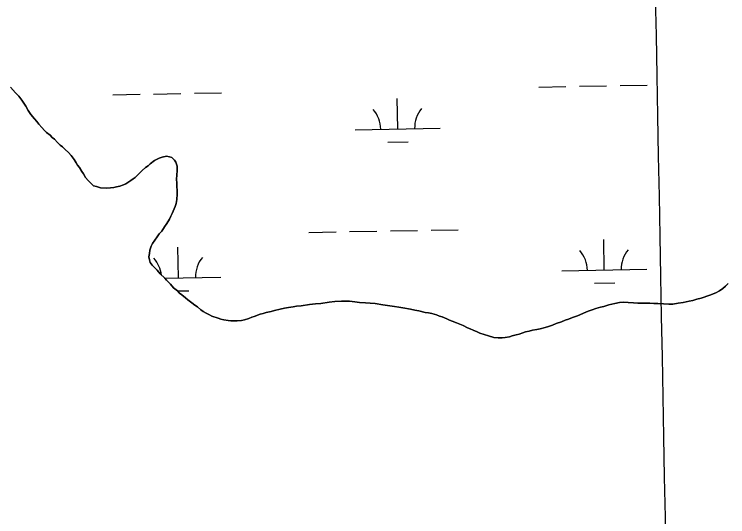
# Model space of a CAD drawing. Extents: x 3957609 to 3995875, y 234277 to 260273.
# Drawn here: x 3966359 to 3967200, y 243349 to 243942 of the extents above; entities that cross this region are included whole.
import ezdxf

# ---------------------------------------------------------------- set-up
doc = ezdxf.new("R2010")
doc.units = 0
for name, color, linetype in [('V-GRID-MAJR', 7, 'Continuous'), ('V-TOPO-SHOR', 7, 'Continuous'), ('V-WETL-SWMP', 7, 'Continuous')]:
    doc.layers.add(name, color=color, linetype=linetype)

msp = doc.modelspace()

# ---------------------------------------------------------------- linework, layer by layer
at = {"layer": 'V-GRID-MAJR'}
msp.add_spline([(3967193.104, 239799.451), (3967136.284, 242827.44), (3967022.571, 248887.277), (3966908.859, 254947.105), (3966851.966, 257978.948)], degree=3, dxfattribs=at)
at = {"layer": 'V-TOPO-SHOR'}
for points in [[(3966354.669, 243855.539), (3966360.731, 243848.928), (3966364.559, 243844.834), (3966368.073, 243840.107), (3966372.872, 243833.171), (3966375.44, 243827.803), (3966378.637, 243823.389), (3966382.79, 243818.032), (3966385.662, 243814.882), (3966387.898, 243812.048), (3966391.726, 243807.954), (3966394.599, 243804.488), (3966397.151, 243801.971), (3966401.288, 243798.832), (3966403.84, 243796.315), (3966406.387, 243794.113), (3966410.213, 243790.339), (3966413.084, 243787.191), (3966415.949, 243784.991), (3966419.136, 243782.161), (3966422.962, 243778.387), (3966426.153, 243774.923), (3966429.667, 243770.195), (3966432.227, 243766.412), (3966433.831, 243763.571), (3966436.067, 243760.735), (3966438.949, 243756.002), (3966440.55, 243753.161), (3966443.11, 243749.061), (3966446.305, 243745.281)], [(3966446.305, 243745.281), (3966449.174, 243742.133), (3966452.678, 243739.305), (3966456.168, 243738.379), (3966460.93, 243736.827), (3966467.586, 243736.237), (3966472.65, 243736.587), (3966476.447, 243737.244), (3966479.612, 243737.9), (3966483.406, 243738.875), (3966487.828, 243740.486), (3966490.675, 243741.455), (3966496.667, 243745.297), (3966499.188, 243747.214), (3966501.709, 243749.131), (3966505.173, 243752.322), (3966507.69, 243754.872), (3966509.891, 243757.104), (3966513.987, 243760.614), (3966516.824, 243762.851), (3966519.343, 243765.085), (3966524.385, 243768.919), (3966530.066, 243771.808), (3966533.544, 243773.097), (3966538.604, 243774.082), (3966542.094, 243773.471), (3966544.951, 243772.54), (3966547.82, 243769.392), (3966549.737, 243766.869), (3966551.038, 243762.128), (3966551.068, 243757.376), (3966550.79, 243751.673), (3966550.503, 243746.919), (3966550.536, 243742.168), (3966550.876, 243738.686), (3966551.226, 243733.304), (3966551.255, 243729.186), (3966550.661, 243723.164), (3966549.743, 243718.089), (3966548.813, 243714.915), (3966547.566, 243712.056), (3966545.383, 243706.658), (3966543.825, 243703.164), (3966541.944, 243699.983), (3966538.811, 243694.578), (3966536.304, 243690.761), (3966532.853, 243685.67), (3966530.023, 243682.485), (3966527.512, 243678.983), (3966524.686, 243675.163), (3966522.179, 243671.028), (3966520.617, 243667.852), (3966519.064, 243663.09), (3966518.456, 243659.285), (3966517.53, 243655.478), (3966518.505, 243652), (3966519.476, 243648.838), (3966521.714, 243645.686), (3966524.584, 243642.854), (3966527.455, 243639.706), (3966530.967, 243635.295), (3966536.386, 243630.263), (3966538.621, 243627.744), (3966540.853, 243625.54), (3966543.085, 243623.021), (3966546.913, 243618.929), (3966551.373, 243615.157), (3966553.925, 243612.323), (3966556.473, 243610.438), (3966560.929, 243606.983), (3966563.797, 243604.468), (3966568.571, 243601.018), (3966571.755, 243598.505), (3966574.938, 243596.307), (3966579.077, 243592.85), (3966581.94, 243590.968), (3966585.12, 243589.09), (3966589.253, 243586.899), (3966592.114, 243585.334), (3966599.415, 243582.85), (3966602.59, 243581.92), (3966606.08, 243580.992), (3966611.153, 243580.075), (3966614.323, 243579.78), (3966617.489, 243579.8), (3966621.923, 243579.831), (3966626.99, 243580.179), (3966630.467, 243581.154), (3966635.526, 243582.77), (3966639.001, 243584.06), (3966641.846, 243585.029), (3966649.114, 243587.611), (3966652.274, 243588.582), (3966656.069, 243589.559), (3966661.763, 243590.862), (3966665.871, 243592.156), (3966672.513, 243593.784), (3966677.573, 243594.767), (3966682.318, 243595.748), (3966688.016, 243596.42), (3966691.811, 243597.079)], [(3967190.257, 243615.255), (3967194.355, 243618.133), (3967197.19, 243620.685), (3967200.653, 243623.875)], [(3966691.811, 243597.079), (3966697.193, 243597.749), (3966707.003, 243599.078), (3966713.966, 243599.758), (3966720.299, 243600.434), (3966730.107, 243602.083), (3966737.07, 243602.762), (3966744.67, 243603.129), (3966754.175, 243602.875), (3966760.513, 243602.283), (3966765.901, 243601.685), (3966773.19, 243601.099), (3966778.577, 243600.819), (3966784.6, 243600.225), (3966793.478, 243598.699), (3966799.186, 243597.788), (3966807.111, 243596.889), (3966812.184, 243595.971), (3966817.259, 243595.056), (3966826.137, 243593.53), (3966831.214, 243592.297), (3966835.97, 243591.695), (3966843.267, 243589.842), (3966847.387, 243589.235), (3966851.192, 243588.627), (3966856.591, 243586.763), (3966860.4, 243585.52), (3966863.573, 243584.593), (3966868.971, 243582.409), (3966872.15, 243580.847), (3966875.326, 243579.602), (3966880.407, 243577.418), (3966884.221, 243575.86), (3966888.032, 243574.299), (3966893.115, 243571.801), (3966896.611, 243570.238), (3966900.105, 243568.678), (3966904.551, 243566.808), (3966907.73, 243565.245), (3966912.807, 243563.695), (3966917.886, 243562.144), (3966924.232, 243560.285), (3966929.305, 243559.685), (3966934.057, 243559.718), (3966937.538, 243560.056), (3966942.599, 243561.041), (3966946.076, 243562.013), (3966950.819, 243563.312), (3966953.984, 243563.965), (3966958.405, 243565.896), (3966961.565, 243566.867), (3966965.993, 243567.846), (3966969.788, 243568.823), (3966974.853, 243569.489), (3966978.963, 243570.466), (3966984.972, 243572.09), (3966988.765, 243573.064), (3966993.506, 243574.68), (3966997.928, 243576.61), (3967003.93, 243578.866), (3967008.354, 243580.796), (3967012.149, 243581.77), (3967014.989, 243583.057), (3967018.152, 243584.027), (3967022.889, 243585.961), (3967025.733, 243586.929), (3967029.84, 243588.857), (3967035.523, 243591.429), (3967040.266, 243592.725), (3967044.69, 243594.339), (3967050.064, 243595.959), (3967053.858, 243596.934), (3967059.865, 243598.558), (3967063.345, 243599.531), (3967066.822, 243600.504), (3967072.518, 243601.491), (3967077.265, 243601.839), (3967082.651, 243601.558), (3967088.992, 243600.966), (3967094.061, 243600.684), (3967098.495, 243600.712), (3967101.663, 243600.733), (3967107.997, 243600.776), (3967113.066, 243600.491), (3967117.504, 243600.205), (3967124.156, 243599.93), (3967130.495, 243599.656), (3967135.246, 243599.371), (3967141.572, 243600.68), (3967147.268, 243601.669), (3967151.065, 243602.326), (3967154.544, 243602.984), (3967158.657, 243603.961), (3967163.4, 243605.259), (3967168.776, 243606.562), (3967172.251, 243607.852), (3967175.411, 243608.822), (3967180.152, 243610.436), (3967182.995, 243611.722), (3967186.153, 243613.011), (3967190.257, 243615.255)]]:
    msp.add_lwpolyline(points, dxfattribs=at)
at = {"layer": 'V-WETL-SWMP'}
for p, q in [((3966977.197, 243855.633), (3967009.191, 243856.215)), ((3967025.189, 243856.505), (3967057.183, 243857.087)), ((3967073.181, 243857.378), (3967105.175, 243857.96)), ((3966475.372, 243846.508), (3966507.366, 243847.09)), ((3966523.364, 243847.381), (3966555.358, 243847.962)), ((3966571.356, 243848.253), (3966603.35, 243848.835)), ((3966811.004, 243806.173), (3966810.35, 243842.167)), ((3966761.013, 243805.264), (3966860.996, 243807.082)), ((3966799.287, 243790.527), (3966823.283, 243790.963)), ((3966802.345, 243685.925), (3966834.34, 243686.507)), ((3966850.337, 243686.798), (3966882.332, 243687.379)), ((3966706.361, 243684.18), (3966738.356, 243684.761)), ((3966754.353, 243685.052), (3966786.348, 243685.634)), ((3967054.542, 243639.76), (3967053.887, 243675.754)), ((3966552.717, 243630.636), (3966552.062, 243666.63)), ((3967004.55, 243638.851), (3967104.534, 243640.669)), ((3966536.305, 243630.337), (3966602.709, 243631.545)), ((3967042.824, 243624.114), (3967066.821, 243624.55)), ((3966551.349, 243615.177), (3966564.995, 243615.425))]:
    msp.add_line(p, q, dxfattribs=at)
for points in [[(3966446.304, 243745.281), (3966443.111, 243749.061), (3966440.55, 243753.162), (3966438.948, 243756.002), (3966436.066, 243760.735), (3966433.83, 243763.571), (3966432.227, 243766.411), (3966429.668, 243770.195), (3966426.153, 243774.923), (3966422.962, 243778.386), (3966419.136, 243782.162), (3966415.95, 243784.992), (3966413.085, 243787.19), (3966410.214, 243790.338), (3966406.388, 243794.114), (3966403.839, 243796.315), (3966401.288, 243798.832), (3966397.15, 243801.972), (3966394.599, 243804.489), (3966391.726, 243807.954), (3966387.898, 243812.047), (3966385.662, 243814.883), (3966382.79, 243818.031), (3966378.637, 243823.389), (3966375.441, 243827.802), (3966372.871, 243833.17), (3966368.074, 243840.107), (3966364.559, 243844.835), (3966360.731, 243848.927), (3966354.669, 243855.539)], [(3966691.812, 243597.079), (3966688.016, 243596.42), (3966682.319, 243595.749), (3966677.574, 243594.767), (3966672.512, 243593.784), (3966665.871, 243592.156), (3966661.762, 243590.862), (3966656.069, 243589.558), (3966652.275, 243588.582), (3966649.114, 243587.611), (3966641.845, 243585.029), (3966639.001, 243584.06), (3966635.525, 243582.77), (3966630.468, 243581.153), (3966626.99, 243580.18), (3966621.924, 243579.83), (3966617.49, 243579.8), (3966614.323, 243579.78), (3966611.153, 243580.075), (3966606.079, 243580.992), (3966602.589, 243581.919), (3966599.415, 243582.849), (3966592.114, 243585.335), (3966589.253, 243586.899), (3966585.12, 243589.089), (3966581.94, 243590.969), (3966579.077, 243592.85), (3966574.937, 243596.307), (3966571.755, 243598.504), (3966568.571, 243601.017), (3966563.797, 243604.469), (3966560.929, 243606.984), (3966556.472, 243610.439), (3966553.926, 243612.323), (3966551.373, 243615.157), (3966546.913, 243618.929), (3966543.085, 243623.021), (3966540.852, 243625.54), (3966538.62, 243627.743), (3966536.386, 243630.262), (3966530.968, 243635.294), (3966527.455, 243639.706), (3966524.583, 243642.854), (3966521.714, 243645.686), (3966519.476, 243648.839), (3966518.505, 243652), (3966517.531, 243655.478), (3966518.456, 243659.285), (3966519.065, 243663.09), (3966520.617, 243667.851), (3966522.18, 243671.029), (3966524.687, 243675.163), (3966527.512, 243678.983), (3966530.023, 243682.484), (3966532.853, 243685.67), (3966536.304, 243690.761), (3966538.812, 243694.578), (3966541.944, 243699.984), (3966543.824, 243703.164), (3966545.384, 243706.658), (3966547.566, 243712.057), (3966548.814, 243714.916), (3966549.743, 243718.09), (3966550.66, 243723.164), (3966551.254, 243729.186), (3966551.227, 243733.304), (3966550.875, 243738.686), (3966550.535, 243742.168), (3966550.503, 243746.919), (3966550.789, 243751.672), (3966551.068, 243757.376), (3966551.037, 243762.127), (3966549.738, 243766.869), (3966547.821, 243769.391), (3966544.95, 243772.539), (3966542.093, 243773.471), (3966538.605, 243774.081), (3966533.543, 243773.097), (3966530.067, 243771.808), (3966524.385, 243768.919), (3966519.342, 243765.085), (3966516.823, 243762.851), (3966513.987, 243760.615), (3966509.892, 243757.104), (3966507.69, 243754.872), (3966505.173, 243752.322), (3966501.709, 243749.131), (3966499.188, 243747.214), (3966496.667, 243745.297), (3966490.674, 243741.456), (3966487.829, 243740.487), (3966483.406, 243738.874), (3966479.611, 243737.899), (3966476.448, 243737.245), (3966472.651, 243736.586), (3966467.585, 243736.236), (3966460.93, 243736.826), (3966456.168, 243738.378), (3966452.678, 243739.305), (3966449.175, 243742.133), (3966446.304, 243745.281)], [(3967200.653, 243623.876), (3967197.189, 243620.685), (3967194.356, 243618.133), (3967190.257, 243615.255)], [(3967190.257, 243615.255), (3967186.154, 243613.01), (3967182.995, 243611.723), (3967180.153, 243610.437), (3967175.412, 243608.822), (3967172.251, 243607.851), (3967168.775, 243606.561), (3967163.399, 243605.258), (3967158.656, 243603.96), (3967154.545, 243602.983), (3967151.065, 243602.326), (3967147.268, 243601.668), (3967141.573, 243600.68), (3967135.247, 243599.371), (3967130.494, 243599.656), (3967124.157, 243599.931), (3967117.504, 243600.204), (3967113.067, 243600.492), (3967107.997, 243600.775), (3967101.663, 243600.733), (3967098.495, 243600.712), (3967094.061, 243600.683), (3967088.991, 243600.966), (3967082.652, 243601.558), (3967077.266, 243601.839), (3967072.517, 243601.491), (3967066.822, 243600.503), (3967063.344, 243599.53), (3967059.866, 243598.557), (3967053.858, 243596.933), (3967050.064, 243595.958), (3967044.69, 243594.339), (3967040.266, 243592.726), (3967035.523, 243591.428), (3967029.839, 243588.856), (3967025.734, 243586.929), (3967022.889, 243585.96), (3967018.151, 243584.028), (3967014.99, 243583.057), (3967012.148, 243581.771), (3967008.353, 243580.796), (3967003.931, 243578.866), (3966997.928, 243576.609), (3966993.506, 243574.68), (3966988.765, 243573.065), (3966984.971, 243572.089), (3966978.963, 243570.466), (3966974.852, 243569.488), (3966969.788, 243568.822), (3966965.994, 243567.846), (3966961.566, 243566.867), (3966958.405, 243565.896), (3966953.983, 243563.966), (3966950.82, 243563.312), (3966946.077, 243562.013), (3966942.599, 243561.04), (3966937.538, 243560.056), (3966934.056, 243559.717), (3966929.305, 243559.685), (3966924.233, 243560.285), (3966917.886, 243562.144), (3966912.807, 243563.694), (3966907.729, 243565.245), (3966904.551, 243566.807), (3966900.104, 243568.678), (3966896.61, 243570.239), (3966893.115, 243571.8), (3966888.031, 243574.3), (3966884.22, 243575.859), (3966880.408, 243577.418), (3966875.326, 243579.601), (3966872.15, 243580.847), (3966868.972, 243582.41), (3966863.573, 243584.592), (3966860.4, 243585.521), (3966856.59, 243586.763), (3966851.193, 243588.628), (3966847.388, 243589.236), (3966843.267, 243589.842), (3966835.969, 243591.695), (3966831.214, 243592.297), (3966826.138, 243593.53), (3966817.259, 243595.056), (3966812.185, 243595.972), (3966807.111, 243596.889), (3966799.186, 243597.787), (3966793.478, 243598.7), (3966784.599, 243600.225), (3966778.577, 243600.819), (3966773.191, 243601.1), (3966765.901, 243601.685), (3966760.513, 243602.283), (3966754.174, 243602.875), (3966744.67, 243603.129), (3966737.07, 243602.762), (3966730.106, 243602.083), (3966720.298, 243600.434), (3966713.967, 243599.759), (3966707.003, 243599.079), (3966697.193, 243597.748), (3966691.812, 243597.079)]]:
    msp.add_lwpolyline(points, dxfattribs=at)
for centre, start, end in [((3966755.762, 243805.644), 0.269879, 41.813537), ((3966866.229, 243807.652), 140.269876, 181.813534), ((3966999.3, 243639.231), 0.269879, 41.813537), ((3967109.767, 243641.239), 140.269876, 181.813534), ((3966497.474, 243630.106), 6.100177, 41.813537), ((3966607.942, 243632.115), 140.269876, 181.813534)]:
    msp.add_arc(centre, 35.246, start, end, dxfattribs=at)

doc.saveas('drawing.dxf')
